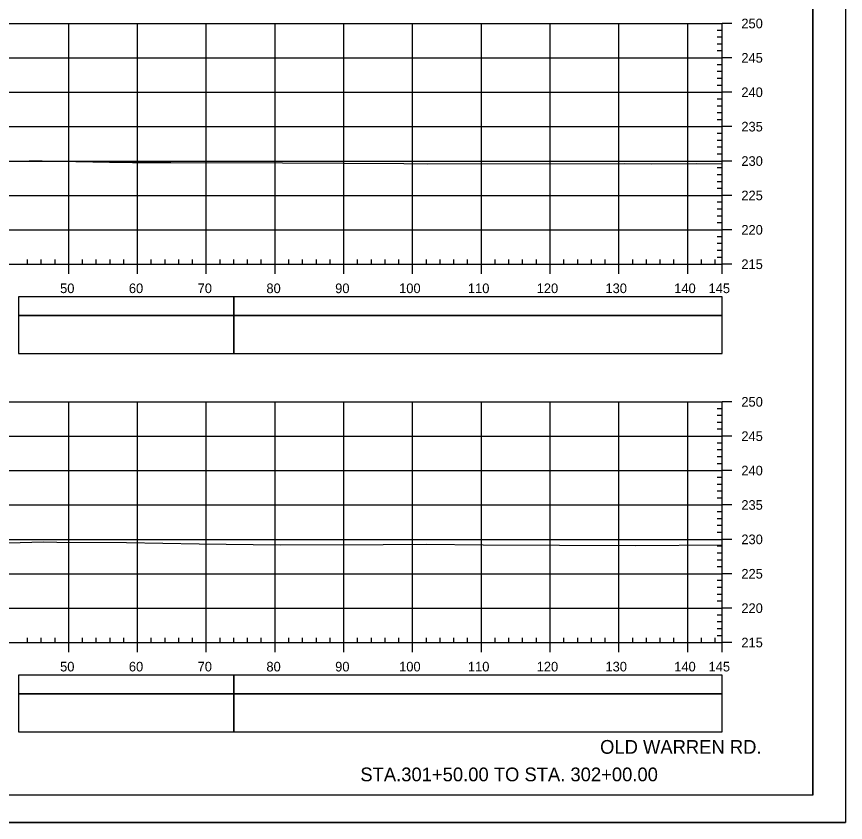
# Model space of a CAD drawing. Extents: x 1386544 to 1388153, y 379785 to 390999.
# Drawn here: x 1386757.3 to 1386877.8, y 384278.6 to 384395.8 of the extents above; entities that cross this region are included whole.
import ezdxf

# ---------------------------------------------------------------- set-up
doc = ezdxf.new("R2010")
doc.units = 0
for name, color, linetype in [('R_Axis', 7, 'Continuous'), ('R_Axis Annot', 7, 'Continuous'), ('R_Border', 7, 'Continuous'), ('R_Draft', 7, 'Continuous'), ('R_Exist Surface', 7, 'Continuous'), ('R_Grid', 7, 'Continuous'), ('R_No Plot', 7, 'Continuous'), ('R_Striping', 7, 'Continuous')]:
    doc.layers.add(name, color=color, linetype=linetype)

msp = doc.modelspace()

# ---------------------------------------------------------------- linework, layer by layer
at = {"layer": 'R_Axis'}
for p, q in [((1386859.87, 384359.75), (1386859.87, 384394.75)), ((1386861.27, 384394.75), (1386859.87, 384394.75)), ((1386859.87, 384393.75), (1386859.17, 384393.75)), ((1386859.87, 384392.75), (1386859.17, 384392.75)), ((1386859.87, 384391.75), (1386859.17, 384391.75)), ((1386859.87, 384390.75), (1386859.17, 384390.75)), ((1386859.87, 384388.75), (1386859.17, 384388.75)), ((1386861.27, 384389.75), (1386859.87, 384389.75)), ((1386859.87, 384387.75), (1386859.17, 384387.75)), ((1386859.87, 384386.75), (1386859.17, 384386.75)), ((1386859.87, 384385.75), (1386859.17, 384385.75)), ((1386861.27, 384384.75), (1386859.87, 384384.75)), ((1386859.87, 384383.75), (1386859.17, 384383.75)), ((1386859.87, 384382.75), (1386859.17, 384382.75)), ((1386859.87, 384381.75), (1386859.17, 384381.75)), ((1386859.87, 384380.75), (1386859.17, 384380.75)), ((1386861.27, 384379.75), (1386859.87, 384379.75)), ((1386859.87, 384378.75), (1386859.17, 384378.75)), ((1386859.87, 384377.75), (1386859.17, 384377.75)), ((1386859.87, 384376.75), (1386859.17, 384376.75)), ((1386859.87, 384375.75), (1386859.17, 384375.75)), ((1386861.27, 384374.75), (1386859.87, 384374.75)), ((1386859.87, 384373.75), (1386859.17, 384373.75)), ((1386859.87, 384372.75), (1386859.17, 384372.75)), ((1386859.87, 384371.75), (1386859.17, 384371.75)), ((1386859.87, 384370.75), (1386859.17, 384370.75)), ((1386861.27, 384369.75), (1386859.87, 384369.75)), ((1386859.87, 384368.75), (1386859.17, 384368.75)), ((1386859.87, 384367.75), (1386859.17, 384367.75)), ((1386859.87, 384366.75), (1386859.17, 384366.75)), ((1386859.87, 384365.75), (1386859.17, 384365.75)), ((1386861.27, 384364.75), (1386859.87, 384364.75)), ((1386859.87, 384363.75), (1386859.17, 384363.75)), ((1386859.87, 384362.75), (1386859.17, 384362.75)), ((1386859.87, 384361.75), (1386859.17, 384361.75)), ((1386758.87, 384359.75), (1386758.87, 384360.45)), ((1386760.87, 384359.75), (1386760.87, 384360.45)), ((1386762.87, 384359.75), (1386762.87, 384360.45)), ((1386766.87, 384359.75), (1386766.87, 384360.45)), ((1386768.87, 384359.75), (1386768.87, 384360.45)), ((1386770.87, 384359.75), (1386770.87, 384360.45)), ((1386772.87, 384359.75), (1386772.87, 384360.45)), ((1386776.87, 384359.75), (1386776.87, 384360.45)), ((1386778.87, 384359.75), (1386778.87, 384360.45)), ((1386780.87, 384359.75), (1386780.87, 384360.45)), ((1386782.87, 384359.75), (1386782.87, 384360.45)), ((1386786.87, 384359.75), (1386786.87, 384360.45)), ((1386788.87, 384359.75), (1386788.87, 384360.45)), ((1386790.87, 384359.75), (1386790.87, 384360.45)), ((1386792.87, 384359.75), (1386792.87, 384360.45)), ((1386796.87, 384359.75), (1386796.87, 384360.45)), ((1386798.87, 384359.75), (1386798.87, 384360.45)), ((1386800.87, 384359.75), (1386800.87, 384360.45)), ((1386802.87, 384359.75), (1386802.87, 384360.45)), ((1386806.87, 384359.75), (1386806.87, 384360.45)), ((1386808.87, 384359.75), (1386808.87, 384360.45)), ((1386810.87, 384359.75), (1386810.87, 384360.45)), ((1386812.87, 384359.75), (1386812.87, 384360.45)), ((1386816.87, 384359.75), (1386816.87, 384360.45)), ((1386818.87, 384359.75), (1386818.87, 384360.45)), ((1386820.87, 384359.75), (1386820.87, 384360.45)), ((1386822.87, 384359.75), (1386822.87, 384360.45)), ((1386826.87, 384359.75), (1386826.87, 384360.45)), ((1386828.87, 384359.75), (1386828.87, 384360.45)), ((1386830.87, 384359.75), (1386830.87, 384360.45)), ((1386832.87, 384359.75), (1386832.87, 384360.45)), ((1386836.87, 384359.75), (1386836.87, 384360.45)), ((1386838.87, 384359.75), (1386838.87, 384360.45)), ((1386840.87, 384359.75), (1386840.87, 384360.45)), ((1386842.87, 384359.75), (1386842.87, 384360.45)), ((1386846.87, 384359.75), (1386846.87, 384360.45)), ((1386848.87, 384359.75), (1386848.87, 384360.45)), ((1386850.87, 384359.75), (1386850.87, 384360.45)), ((1386852.87, 384359.75), (1386852.87, 384360.45)), ((1386856.87, 384359.75), (1386856.87, 384360.45)), ((1386858.87, 384359.75), (1386858.87, 384360.45)), ((1386859.87, 384360.75), (1386859.17, 384360.75)), ((1386569.87, 384359.75), (1386859.87, 384359.75)), ((1386764.87, 384358.35), (1386764.87, 384359.75)), ((1386774.87, 384358.35), (1386774.87, 384359.75)), ((1386784.87, 384358.35), (1386784.87, 384359.75)), ((1386794.87, 384358.35), (1386794.87, 384359.75)), ((1386804.87, 384358.35), (1386804.87, 384359.75)), ((1386814.87, 384358.35), (1386814.87, 384359.75)), ((1386824.87, 384358.35), (1386824.87, 384359.75)), ((1386834.87, 384358.35), (1386834.87, 384359.75)), ((1386844.87, 384358.35), (1386844.87, 384359.75)), ((1386854.87, 384358.35), (1386854.87, 384359.75)), ((1386859.87, 384358.35), (1386859.87, 384359.75)), ((1386861.27, 384359.75), (1386859.87, 384359.75)), ((1386859.87, 384304.75), (1386859.87, 384339.75)), ((1386861.27, 384339.75), (1386859.87, 384339.75)), ((1386859.87, 384338.75), (1386859.17, 384338.75)), ((1386859.87, 384337.75), (1386859.17, 384337.75)), ((1386859.87, 384336.75), (1386859.17, 384336.75)), ((1386859.87, 384335.75), (1386859.17, 384335.75)), ((1386861.27, 384334.75), (1386859.87, 384334.75)), ((1386859.87, 384333.75), (1386859.17, 384333.75)), ((1386859.87, 384332.75), (1386859.17, 384332.75)), ((1386859.87, 384331.75), (1386859.17, 384331.75)), ((1386859.87, 384330.75), (1386859.17, 384330.75)), ((1386861.27, 384329.75), (1386859.87, 384329.75)), ((1386859.87, 384328.75), (1386859.17, 384328.75)), ((1386859.87, 384327.75), (1386859.17, 384327.75)), ((1386859.87, 384326.75), (1386859.17, 384326.75)), ((1386859.87, 384325.75), (1386859.17, 384325.75)), ((1386859.87, 384323.75), (1386859.17, 384323.75)), ((1386861.27, 384324.75), (1386859.87, 384324.75)), ((1386859.87, 384322.75), (1386859.17, 384322.75)), ((1386859.87, 384321.75), (1386859.17, 384321.75)), ((1386859.87, 384320.75), (1386859.17, 384320.75)), ((1386861.27, 384319.75), (1386859.87, 384319.75)), ((1386859.87, 384318.75), (1386859.17, 384318.75)), ((1386859.87, 384317.75), (1386859.17, 384317.75)), ((1386859.87, 384316.75), (1386859.17, 384316.75)), ((1386859.87, 384315.75), (1386859.17, 384315.75)), ((1386861.27, 384314.75), (1386859.87, 384314.75)), ((1386859.87, 384313.75), (1386859.17, 384313.75)), ((1386859.87, 384312.75), (1386859.17, 384312.75)), ((1386859.87, 384311.75), (1386859.17, 384311.75)), ((1386859.87, 384310.75), (1386859.17, 384310.75)), ((1386861.27, 384309.75), (1386859.87, 384309.75)), ((1386859.87, 384308.75), (1386859.17, 384308.75)), ((1386859.87, 384307.75), (1386859.17, 384307.75)), ((1386859.87, 384306.75), (1386859.17, 384306.75)), ((1386859.87, 384305.75), (1386859.17, 384305.75)), ((1386569.87, 384304.75), (1386859.87, 384304.75)), ((1386758.87, 384304.75), (1386758.87, 384305.45)), ((1386760.87, 384304.75), (1386760.87, 384305.45)), ((1386762.87, 384304.75), (1386762.87, 384305.45)), ((1386764.87, 384303.35), (1386764.87, 384304.75)), ((1386766.87, 384304.75), (1386766.87, 384305.45)), ((1386768.87, 384304.75), (1386768.87, 384305.45)), ((1386770.87, 384304.75), (1386770.87, 384305.45)), ((1386772.87, 384304.75), (1386772.87, 384305.45)), ((1386774.87, 384303.35), (1386774.87, 384304.75)), ((1386776.87, 384304.75), (1386776.87, 384305.45)), ((1386778.87, 384304.75), (1386778.87, 384305.45)), ((1386780.87, 384304.75), (1386780.87, 384305.45)), ((1386782.87, 384304.75), (1386782.87, 384305.45)), ((1386784.87, 384303.35), (1386784.87, 384304.75)), ((1386786.87, 384304.75), (1386786.87, 384305.45)), ((1386788.87, 384304.75), (1386788.87, 384305.45)), ((1386790.87, 384304.75), (1386790.87, 384305.45)), ((1386792.87, 384304.75), (1386792.87, 384305.45)), ((1386794.87, 384303.35), (1386794.87, 384304.75)), ((1386796.87, 384304.75), (1386796.87, 384305.45)), ((1386798.87, 384304.75), (1386798.87, 384305.45)), ((1386800.87, 384304.75), (1386800.87, 384305.45)), ((1386802.87, 384304.75), (1386802.87, 384305.45)), ((1386804.87, 384303.35), (1386804.87, 384304.75)), ((1386806.87, 384304.75), (1386806.87, 384305.45)), ((1386808.87, 384304.75), (1386808.87, 384305.45)), ((1386810.87, 384304.75), (1386810.87, 384305.45)), ((1386812.87, 384304.75), (1386812.87, 384305.45)), ((1386814.87, 384303.35), (1386814.87, 384304.75)), ((1386816.87, 384304.75), (1386816.87, 384305.45)), ((1386818.87, 384304.75), (1386818.87, 384305.45)), ((1386820.87, 384304.75), (1386820.87, 384305.45)), ((1386822.87, 384304.75), (1386822.87, 384305.45)), ((1386824.87, 384303.35), (1386824.87, 384304.75)), ((1386826.87, 384304.75), (1386826.87, 384305.45)), ((1386828.87, 384304.75), (1386828.87, 384305.45)), ((1386830.87, 384304.75), (1386830.87, 384305.45)), ((1386832.87, 384304.75), (1386832.87, 384305.45)), ((1386834.87, 384303.35), (1386834.87, 384304.75)), ((1386836.87, 384304.75), (1386836.87, 384305.45)), ((1386838.87, 384304.75), (1386838.87, 384305.45)), ((1386840.87, 384304.75), (1386840.87, 384305.45)), ((1386842.87, 384304.75), (1386842.87, 384305.45)), ((1386844.87, 384303.35), (1386844.87, 384304.75)), ((1386846.87, 384304.75), (1386846.87, 384305.45)), ((1386848.87, 384304.75), (1386848.87, 384305.45)), ((1386850.87, 384304.75), (1386850.87, 384305.45)), ((1386852.87, 384304.75), (1386852.87, 384305.45)), ((1386854.87, 384303.35), (1386854.87, 384304.75)), ((1386856.87, 384304.75), (1386856.87, 384305.45)), ((1386858.87, 384304.75), (1386858.87, 384305.45)), ((1386859.87, 384303.35), (1386859.87, 384304.75)), ((1386861.27, 384304.75), (1386859.87, 384304.75))]:
    msp.add_line(p, q, dxfattribs=at)
at = {"layer": 'R_Axis Annot'}
for points in [[(1386788.89, 384352.31), (1386859.87, 384352.31), (1386859.87, 384355.02), (1386788.89, 384355.02)], [(1386788.89, 384346.78), (1386859.87, 384346.78), (1386859.87, 384352.31), (1386788.89, 384352.31)], [(1386788.89, 384297.31), (1386859.87, 384297.31), (1386859.87, 384300.02), (1386788.89, 384300.02)], [(1386788.89, 384291.78), (1386859.87, 384291.78), (1386859.87, 384297.31), (1386788.89, 384297.31)]]:
    msp.add_lwpolyline(points, close=True, dxfattribs=at)
at = {"layer": 'R_Border'}
for q in [(1386873.05, 384488.04), (1386556.87, 384282.58)]:
    msp.add_line((1386873.05, 384282.58), q, dxfattribs=at)
at = {"layer": 'R_Exist Surface'}
for points in [[(1386750.25, 384374.47), (1386759.1, 384374.76), (1386761.02, 384374.79), (1386770.77, 384374.57), (1386774.12, 384374.52), (1386779.72, 384374.52), (1386795.97, 384374.51), (1386813.57, 384374.37), (1386816.97, 384374.36), (1386845.68, 384374.39), (1386849.66, 384374.36), (1386856.1, 384374.37), (1386859.87, 384374.36)], [(1386756.12, 384319.24), (1386761.2, 384319.38), (1386763.14, 384319.36), (1386773.26, 384319.31), (1386783.84, 384319.12), (1386795.59, 384318.96), (1386810.59, 384319), (1386816.82, 384319.03), (1386825.14, 384318.98), (1386847.35, 384318.87), (1386859.87, 384318.98)]]:
    msp.add_lwpolyline(points, dxfattribs=at)
at = {"layer": 'R_Grid'}
for p, q in [((1386569.87, 384394.75), (1386859.87, 384394.75)), ((1386764.87, 384359.75), (1386764.87, 384394.75)), ((1386774.87, 384359.75), (1386774.87, 384394.75)), ((1386784.87, 384359.75), (1386784.87, 384394.75)), ((1386794.87, 384359.75), (1386794.87, 384394.75)), ((1386804.87, 384359.75), (1386804.87, 384394.75)), ((1386814.87, 384359.75), (1386814.87, 384394.75)), ((1386824.87, 384359.75), (1386824.87, 384394.75)), ((1386834.87, 384359.75), (1386834.87, 384394.75)), ((1386844.87, 384359.75), (1386844.87, 384394.75)), ((1386854.87, 384359.75), (1386854.87, 384394.75)), ((1386859.87, 384359.75), (1386859.87, 384394.75)), ((1386569.87, 384389.75), (1386859.87, 384389.75)), ((1386569.87, 384384.75), (1386859.87, 384384.75)), ((1386569.87, 384379.75), (1386859.87, 384379.75)), ((1386569.87, 384374.75), (1386859.87, 384374.75)), ((1386569.87, 384369.75), (1386859.87, 384369.75)), ((1386569.87, 384364.75), (1386859.87, 384364.75)), ((1386569.87, 384359.75), (1386859.87, 384359.75)), ((1386569.87, 384339.75), (1386859.87, 384339.75)), ((1386764.87, 384304.75), (1386764.87, 384339.75)), ((1386774.87, 384304.75), (1386774.87, 384339.75)), ((1386784.87, 384304.75), (1386784.87, 384339.75)), ((1386794.87, 384304.75), (1386794.87, 384339.75)), ((1386804.87, 384304.75), (1386804.87, 384339.75)), ((1386814.87, 384304.75), (1386814.87, 384339.75)), ((1386824.87, 384304.75), (1386824.87, 384339.75)), ((1386834.87, 384304.75), (1386834.87, 384339.75)), ((1386844.87, 384304.75), (1386844.87, 384339.75)), ((1386854.87, 384304.75), (1386854.87, 384339.75)), ((1386859.87, 384304.75), (1386859.87, 384339.75)), ((1386569.87, 384334.75), (1386859.87, 384334.75)), ((1386569.87, 384329.75), (1386859.87, 384329.75)), ((1386569.87, 384324.75), (1386859.87, 384324.75)), ((1386569.87, 384319.75), (1386859.87, 384319.75)), ((1386569.87, 384314.75), (1386859.87, 384314.75)), ((1386569.87, 384309.75), (1386859.87, 384309.75)), ((1386569.87, 384304.75), (1386859.87, 384304.75))]:
    msp.add_line(p, q, dxfattribs=at)
at = {"layer": 'R_No Plot'}
msp.add_line((1386544.47, 384278.61), (1386877.8, 384278.61), dxfattribs=at)
for points in [[(1386544.46, 384491.94), (1386877.8, 384491.94), (1386877.8, 384278.6), (1386544.46, 384278.6)], [(1386790.79, 384488.04), (1386810.41, 384488.04), (1386810.41, 384478.16), (1386826.52, 384478.16), (1386849.72, 384478.16), (1386849.72, 384453.83), (1386873.05, 384453.83), (1386873.05, 384282.58), (1386556.87, 384282.58), (1386556.87, 384488.04)]]:
    msp.add_lwpolyline(points, close=True, dxfattribs=at)
at = {"layer": 'R_Striping'}
for points in [[(1386757.55, 384352.31), (1386788.89, 384352.31), (1386788.89, 384355.02), (1386757.55, 384355.02)], [(1386757.55, 384346.79), (1386788.89, 384346.79), (1386788.89, 384352.31), (1386757.55, 384352.31)], [(1386757.55, 384297.31), (1386788.89, 384297.31), (1386788.89, 384300.02), (1386757.55, 384300.02)], [(1386757.55, 384291.79), (1386788.89, 384291.79), (1386788.89, 384297.31), (1386757.55, 384297.31)]]:
    msp.add_lwpolyline(points, close=True, dxfattribs=at)

# ---------------------------------------------------------------- texts
at = {"layer": 'R_Axis Annot'}
for s, p in [('250', (1386862.67, 384394.05)), ('245', (1386862.67, 384389.05)), ('240', (1386862.67, 384384.05)), ('235', (1386862.67, 384379.05)), ('230', (1386862.67, 384374.05)), ('225', (1386862.67, 384369.05)), ('220', (1386862.67, 384364.05)), ('215', (1386862.67, 384359.05)), ('50', (1386763.61, 384355.55)), ('60', (1386773.61, 384355.55)), ('70', (1386783.61, 384355.55)), ('80', (1386793.61, 384355.55)), ('90', (1386803.61, 384355.55)), ('100', (1386812.91, 384355.55)), ('110', (1386822.91, 384355.55)), ('120', (1386832.91, 384355.55)), ('130', (1386842.91, 384355.55)), ('140', (1386852.91, 384355.55)), ('145', (1386857.9, 384355.55)), ('250', (1386862.67, 384339.05)), ('245', (1386862.67, 384334.05)), ('240', (1386862.67, 384329.05)), ('235', (1386862.67, 384324.05)), ('230', (1386862.67, 384319.05)), ('225', (1386862.67, 384314.05)), ('220', (1386862.67, 384309.05)), ('215', (1386862.67, 384304.05)), ('50', (1386763.61, 384300.55)), ('60', (1386773.61, 384300.55)), ('70', (1386783.61, 384300.55)), ('80', (1386793.61, 384300.55)), ('90', (1386803.61, 384300.55)), ('100', (1386812.91, 384300.55)), ('110', (1386822.91, 384300.55)), ('120', (1386832.91, 384300.55)), ('130', (1386842.91, 384300.55)), ('140', (1386852.91, 384300.55)), ('145', (1386857.9, 384300.55))]:
    msp.add_text(s, height=1.4, dxfattribs=at).set_placement(p)
at = {"layer": 'R_Draft'}
for s, p in [('OLD WARREN RD.', (1386842.13, 384288.58)), ('STA.301+50.00 TO STA. 302+00.00', (1386807.27, 384284.58))]:
    msp.add_text(s, height=2, dxfattribs=at).set_placement(p)

doc.saveas('drawing.dxf')
